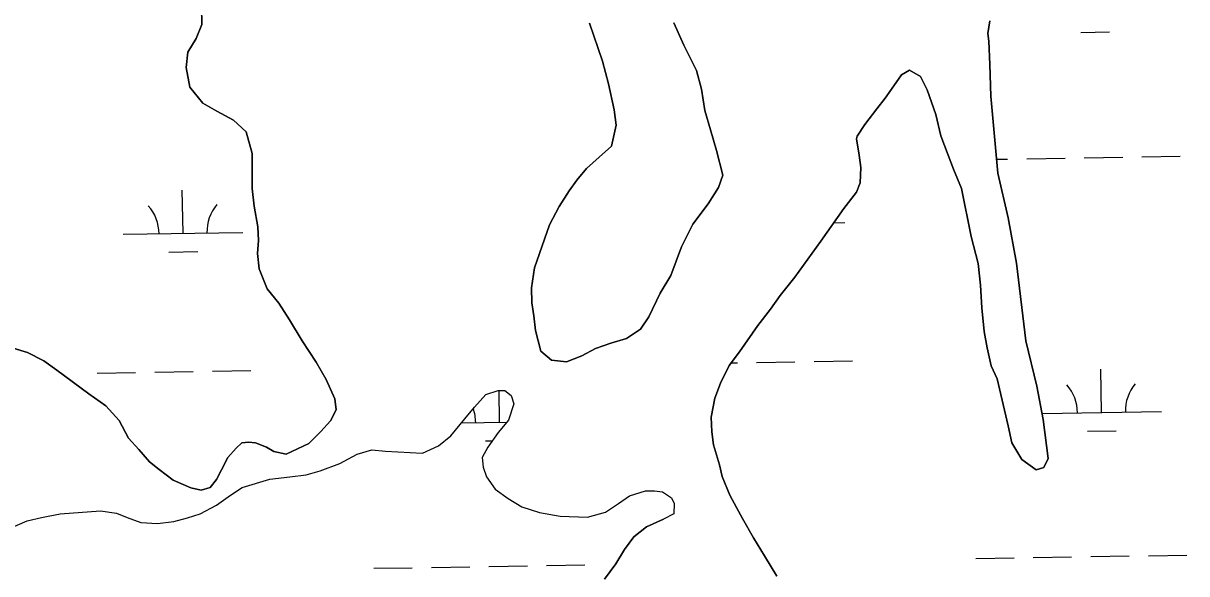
# Model space of a CAD drawing. Extents: x 3855477 to 3893699, y 299188 to 325115.
# Drawn here: x 3873391 to 3874362, y 319290 to 319749 of the extents above; entities that cross this region are included whole.
import ezdxf

# ---------------------------------------------------------------- set-up
doc = ezdxf.new("R2010")
doc.units = 0
doc.layers.add('V-TOPO-SHOR', color=7, linetype='Continuous')
doc.layers.add('V-WETL-SWMP', color=7, linetype='Continuous')

msp = doc.modelspace()

# ---------------------------------------------------------------- linework, layer by layer
at = {"layer": 'V-TOPO-SHOR'}
for points in [[(3873535.59, 319736.26), (3873540.3, 319747.68), (3873540.09, 319762.82)], [(3873863.67, 319748.87), (3873874.38, 319717.11), (3873879.5, 319698.25), (3873884.12, 319676.68), (3873885.92, 319663.73), (3873881.83, 319646.37), (3873871.69, 319637.04), (3873861, 319627.7), (3873853.02, 319617.85), (3873846.65, 319609.11), (3873838.18, 319596.02), (3873830.28, 319580.77), (3873817.79, 319544.91), (3873815.32, 319528.11), (3873815.49, 319515.67), (3873817.26, 319504.89), (3873818.51, 319492.46), (3873823.07, 319475.22), (3873831.83, 319467.77)], [(3873831.83, 319467.77), (3873844.28, 319466.32), (3873857.19, 319471.36), (3873868.47, 319477.47), (3873881.38, 319481.97), (3873894.31, 319485.93), (3873906.1, 319493.66), (3873912.98, 319504.03), (3873922.45, 319523.63), (3873931.44, 319538.35), (3873940.31, 319562.27), (3873949.78, 319581.33), (3873962.53, 319598.27), (3873971, 319611.9), (3873974.64, 319622.23), (3873969.49, 319642.71), (3873964.39, 319659.94), (3873959.84, 319676.1), (3873956.89, 319693.91), (3873952.89, 319709.53), (3873942.33, 319730.48), (3873933.96, 319749.29)], [(3874197.3, 319750.74), (3874195.82, 319740.44), (3874196.45, 319733.96), (3874197.26, 319714.5), (3874198.16, 319688.02), (3874203.91, 319623.74), (3874212.53, 319586.55), (3874219.53, 319548.79), (3874227.45, 319484.01), (3874236.62, 319446.28), (3874241.87, 319418.23), (3874246.1, 319385.84), (3874242.42, 319378.22), (3874235.96, 319376.51), (3874223.94, 319384.99), (3874215.64, 319398.94), (3874212.74, 319412.96), (3874203.55, 319452.31)], [(3873382.84, 319477.84), (3873394.79, 319474.22), (3873408.4, 319467.38), (3873419.33, 319459.41), (3873446.09, 319439.77), (3873460.29, 319429.69), (3873471.28, 319417.4), (3873479.05, 319402.91), (3873487.83, 319393.3), (3873496.62, 319383.14), (3873504.82, 319376.77), (3873516.3, 319367.73), (3873530.99, 319361.44), (3873539.67, 319359.4), (3873547.21, 319361.66), (3873552.53, 319368.23), (3873556.74, 319376.4), (3873562.01, 319386.74), (3873568.93, 319394.41), (3873573.74, 319398.8), (3873579.14, 319399.41), (3873585.09, 319398.96), (3873594.34, 319395.3), (3873600.33, 319391.59), (3873610.64, 319389.57), (3873629.44, 319398.48), (3873639.58, 319408.35), (3873647.58, 319417.12), (3873652.31, 319426.37), (3873651.11, 319435.55), (3873643.85, 319451.67), (3873635.55, 319466.16), (3873623.95, 319483.85), (3873613.43, 319501.55), (3873604.59, 319515.49), (3873594.69, 319527.25), (3873587.97, 319543.92), (3873586.71, 319556.89), (3873587.65, 319567.71), (3873586.95, 319579.06), (3873584.01, 319596.32), (3873582.19, 319610.9), (3873582.33, 319640.1), (3873577.21, 319658.42), (3873566.81, 319668.01), (3873552.65, 319675.39), (3873541.19, 319682.26), (3873530.2, 319695.63), (3873527.27, 319711.81), (3873528.71, 319724.81), (3873535.59, 319736.26)], [(3874203.55, 319452.31), (3874198.54, 319463.06), (3874195.08, 319478.15), (3874192.74, 319491.64), (3874190.84, 319511.62), (3874189.5, 319530.53), (3874187.63, 319548.35), (3874181.92, 319570.99), (3874173.8, 319610.89), (3874167.09, 319627.03), (3874162.6, 319638.86), (3874156.43, 319655), (3874152.4, 319672.79), (3874145.09, 319693.24), (3874139.53, 319704.52), (3874130.26, 319709.8), (3874123.83, 319705.93), (3874115.34, 319693.91), (3874110.04, 319686.27), (3874103.13, 319677.52), (3874093.03, 319664.41), (3874086.68, 319654.58), (3874086.16, 319652.41), (3874088.51, 319638.93), (3874089.74, 319628.67), (3874089.37, 319615.68), (3874086.23, 319608.07), (3874075.6, 319594.41), (3874056.51, 319567.11), (3874034.75, 319537.07), (3874022.52, 319521.76), (3874014.57, 319510.29), (3874003.94, 319496.63), (3873988.55, 319474.78), (3873980.06, 319463.31), (3873972.69, 319448.61), (3873967.99, 319436.11), (3873964.96, 319420.38), (3873965.68, 319407.96), (3873966.91, 319397.16), (3873972, 319380.46), (3873974.3, 319370.76), (3873980.46, 319355.16), (3873986.01, 319344.96), (3873991, 319335.84), (3874000.41, 319319.74), (3874009.38, 319304.52)], [(3873378.02, 319326.63), (3873394.69, 319333.89), (3873406.54, 319336.76), (3873422.19, 319339.67), (3873455.68, 319342.3), (3873469.23, 319340.32), (3873477.93, 319336.65), (3873489.34, 319332.48), (3873503.41, 319331.59), (3873516.91, 319333.4), (3873528.23, 319336.26), (3873538.99, 319339.65), (3873552.41, 319346.87), (3873564.2, 319355.14), (3873573.84, 319361.76), (3873597, 319368.57), (3873613.74, 319370.42), (3873627.24, 319372.23), (3873639.09, 319375.63), (3873655.22, 319381.8), (3873669.72, 319389.57), (3873682.11, 319392.99), (3873693.48, 319392.06), (3873724.33, 319390.32), (3873737.76, 319396.45), (3873747.93, 319404.7), (3873759.63, 319418.92), (3873767.6, 319428.77), (3873777.2, 319439.17), (3873787.42, 319442.56), (3873792.83, 319442.63), (3873798.29, 319438.38), (3873800.55, 319431.38), (3873795.87, 319417.8), (3873787.36, 319407.41), (3873778.88, 319395.39), (3873774.13, 319386.68), (3873774.78, 319378.57), (3873777.59, 319370.5), (3873784.76, 319360.32), (3873795.69, 319352.36), (3873807.14, 319345.49), (3873821.8, 319340.82), (3873839.15, 319337.82), (3873861.87, 319337.04), (3873876.96, 319341.04), (3873887.68, 319348.22), (3873896.78, 319354.83), (3873910.25, 319358.8), (3873917.81, 319358.9)], [(3873917.81, 319358.9), (3873924.32, 319357.91), (3873931.95, 319353.15), (3873934.18, 319348.31), (3873933.76, 319339.65), (3873925.21, 319335.36)], [(3873876.12, 319285.31), (3873885.42, 319298.08), (3873892.76, 319310.03), (3873900.52, 319320.41), (3873911.07, 319328.85), (3873925.21, 319335.36)], [(3874009.38, 319304.52), (3874019.89, 319287.67)]]:
    msp.add_lwpolyline(points, dxfattribs=at)
at = {"layer": 'V-WETL-SWMP'}
for p, q in [((3874273.3, 319741.24), (3874297.29, 319741.63)), ((3874202.86, 319635.44), (3874212.17, 319635.59)), ((3874228.16, 319635.85), (3874260.16, 319636.37)), ((3874276.16, 319636.63), (3874308.15, 319637.15)), ((3874324.15, 319637.42), (3874356.15, 319637.94)), ((3873524.58, 319573.64), (3873524, 319609.64)), ((3874067.26, 319582.48), (3874076.42, 319582.63)), ((3873474.59, 319572.83), (3873574.58, 319574.46)), ((3873512.84, 319558.02), (3873536.83, 319558.41)), ((3873981.79, 319465.64), (3873986.9, 319465.73)), ((3874002.9, 319465.99), (3874034.9, 319466.51)), ((3874050.89, 319466.77), (3874082.89, 319467.29)), ((3873453.07, 319457.03), (3873485.06, 319457.55)), ((3873501.06, 319457.81), (3873533.05, 319458.33)), ((3873549.05, 319458.59), (3873581.05, 319459.11)), ((3874290.46, 319424.23), (3874289.88, 319460.23)), ((3873788.62, 319416.06), (3873788.19, 319442.57)), ((3874240.9, 319423.43), (3874340.46, 319425.05)), ((3873756.84, 319415.54), (3873794.53, 319416.15)), ((3874278.72, 319408.61), (3874302.71, 319409)), ((3873776.87, 319400.43), (3873782.5, 319400.53)), ((3874185.59, 319302.44), (3874217.58, 319302.96)), ((3874233.58, 319303.22), (3874265.58, 319303.74)), ((3874281.58, 319304), (3874313.57, 319304.52)), ((3874329.57, 319304.78), (3874361.57, 319305.31)), ((3873683.75, 319294.26), (3873715.74, 319294.78)), ((3873731.74, 319295.05), (3873763.74, 319295.57)), ((3873779.73, 319295.83), (3873811.73, 319296.35)), ((3873827.73, 319296.61), (3873859.72, 319297.13))]:
    msp.add_line(p, q, dxfattribs=at)
for points in [[(3873540.09, 319762.82), (3873540.3, 319747.68), (3873535.59, 319736.26)], [(3873831.83, 319467.77), (3873823.07, 319475.22), (3873818.51, 319492.46), (3873817.26, 319504.88), (3873815.49, 319515.67), (3873815.32, 319528.11), (3873817.79, 319544.91), (3873830.28, 319580.77), (3873838.18, 319596.02), (3873846.65, 319609.12), (3873853.02, 319617.85), (3873861, 319627.7), (3873871.69, 319637.04), (3873881.83, 319646.37), (3873885.92, 319663.73), (3873884.12, 319676.68), (3873879.5, 319698.25), (3873874.38, 319717.11), (3873863.67, 319748.87)], [(3873933.96, 319749.29), (3873942.33, 319730.48), (3873952.89, 319709.53), (3873956.89, 319693.91), (3873959.84, 319676.1), (3873964.39, 319659.94), (3873969.49, 319642.7), (3873974.64, 319622.23), (3873970.99, 319611.9), (3873962.53, 319598.27), (3873949.78, 319581.33), (3873940.31, 319562.27), (3873931.44, 319538.35), (3873922.45, 319523.63), (3873912.99, 319504.03), (3873906.1, 319493.66), (3873894.31, 319485.93), (3873881.38, 319481.97), (3873868.47, 319477.47), (3873857.19, 319471.36), (3873844.28, 319466.32), (3873831.83, 319467.77)], [(3874110.04, 319686.27), (3874115.34, 319693.91), (3874123.83, 319705.93), (3874130.26, 319709.8), (3874139.53, 319704.52), (3874145.09, 319693.24), (3874152.4, 319672.79), (3874156.43, 319655), (3874162.6, 319638.86), (3874167.09, 319627.03), (3874173.8, 319610.89), (3874181.92, 319570.99), (3874187.63, 319548.35), (3874189.5, 319530.53), (3874190.84, 319511.62), (3874192.74, 319491.64), (3874195.08, 319478.15), (3874198.54, 319463.06), (3874203.55, 319452.31), (3874212.74, 319412.96), (3874215.64, 319398.94), (3874223.94, 319384.99), (3874235.95, 319376.51), (3874242.42, 319378.22), (3874246.1, 319385.84), (3874241.87, 319418.23), (3874236.62, 319446.28), (3874227.45, 319484.01), (3874219.53, 319548.79), (3874212.53, 319586.55), (3874203.91, 319623.74), (3874198.16, 319688.02), (3874197.25, 319714.5), (3874196.45, 319733.96), (3874195.82, 319740.44), (3874197.3, 319750.74)], [(3873535.59, 319736.26), (3873528.71, 319724.81), (3873527.27, 319711.81), (3873530.2, 319695.63), (3873541.19, 319682.26), (3873552.65, 319675.39), (3873566.81, 319668.01), (3873577.21, 319658.42), (3873582.33, 319640.1), (3873582.19, 319610.9), (3873584.01, 319596.32), (3873586.95, 319579.06), (3873587.65, 319567.71), (3873586.71, 319556.89), (3873587.97, 319543.92), (3873594.69, 319527.25), (3873604.59, 319515.49), (3873613.43, 319501.55), (3873623.95, 319483.85), (3873635.55, 319466.16), (3873643.86, 319451.67), (3873651.11, 319435.55), (3873652.31, 319426.38), (3873647.57, 319417.12), (3873639.58, 319408.35), (3873629.44, 319398.48), (3873610.64, 319389.57), (3873600.34, 319391.59), (3873594.34, 319395.3), (3873585.09, 319398.96), (3873579.14, 319399.41), (3873573.74, 319398.8), (3873568.93, 319394.41), (3873562.01, 319386.74), (3873556.74, 319376.4), (3873552.53, 319368.23), (3873547.21, 319361.66), (3873539.67, 319359.4), (3873530.99, 319361.44), (3873516.3, 319367.73), (3873504.82, 319376.77), (3873496.62, 319383.14), (3873487.83, 319393.3), (3873479.05, 319402.91), (3873471.28, 319417.41), (3873460.29, 319429.69), (3873446.1, 319439.77), (3873419.33, 319459.41), (3873408.4, 319467.38), (3873394.79, 319474.22), (3873382.84, 319477.84)], [(3874019.89, 319287.67), (3874009.38, 319304.52), (3874000.41, 319319.74), (3873991, 319335.84), (3873986.01, 319344.96), (3873980.46, 319355.16), (3873974.3, 319370.76), (3873972, 319380.46), (3873966.91, 319397.16), (3873965.68, 319407.96), (3873964.96, 319420.38), (3873967.99, 319436.11), (3873972.69, 319448.61), (3873980.06, 319463.31), (3873988.56, 319474.78), (3874003.94, 319496.63), (3874014.57, 319510.29), (3874022.52, 319521.76), (3874034.75, 319537.07), (3874056.51, 319567.11), (3874075.6, 319594.41), (3874086.23, 319608.07), (3874089.37, 319615.68), (3874089.73, 319628.67), (3874088.51, 319638.93), (3874086.17, 319652.41), (3874086.68, 319654.58), (3874093.03, 319664.41), (3874103.13, 319677.52), (3874110.04, 319686.27)], [(3873378.02, 319326.63), (3873394.69, 319333.89), (3873406.54, 319336.76), (3873422.19, 319339.67), (3873455.68, 319342.3), (3873469.23, 319340.32), (3873477.93, 319336.65), (3873489.34, 319332.48), (3873503.41, 319331.59), (3873516.91, 319333.4), (3873528.23, 319336.26), (3873538.99, 319339.65), (3873552.42, 319346.87), (3873564.2, 319355.14), (3873573.84, 319361.76), (3873597, 319368.57), (3873613.74, 319370.42), (3873627.23, 319372.23), (3873639.08, 319375.63), (3873655.22, 319381.8), (3873669.72, 319389.57), (3873682.11, 319392.99), (3873693.48, 319392.06), (3873724.33, 319390.32), (3873737.76, 319396.45), (3873747.92, 319404.7), (3873759.63, 319418.92), (3873767.6, 319428.77), (3873777.19, 319439.17), (3873787.42, 319442.56), (3873792.83, 319442.63), (3873798.29, 319438.38), (3873800.55, 319431.38), (3873795.87, 319417.8), (3873787.36, 319407.41), (3873778.88, 319395.39), (3873774.13, 319386.68), (3873774.78, 319378.57), (3873777.59, 319370.5), (3873784.76, 319360.32), (3873795.69, 319352.36), (3873807.14, 319345.49), (3873821.8, 319340.82), (3873839.15, 319337.82), (3873861.87, 319337.04), (3873876.96, 319341.04), (3873887.68, 319348.21), (3873896.78, 319354.83), (3873910.25, 319358.8), (3873917.81, 319358.9)], [(3873917.81, 319358.9), (3873924.32, 319357.91), (3873931.95, 319353.15), (3873934.18, 319348.31), (3873933.76, 319339.65), (3873925.21, 319335.36), (3873911.07, 319328.85), (3873900.52, 319320.41), (3873892.76, 319310.03), (3873885.42, 319298.08), (3873876.12, 319285.31)]]:
    msp.add_lwpolyline(points, dxfattribs=at)
for centre, start, end in [((3873469.34, 319573.22), 0.16154, 41.7052), ((3873579.81, 319575.02), 140.16154, 181.7052), ((3874235.22, 319423.81), 0.16154, 41.7052), ((3874345.69, 319425.61), 140.16154, 181.7052), ((3873733.38, 319415.63), 0.16154, 19.6602)]:
    msp.add_arc(centre, 35.25, start, end, dxfattribs=at)

doc.saveas('drawing.dxf')
